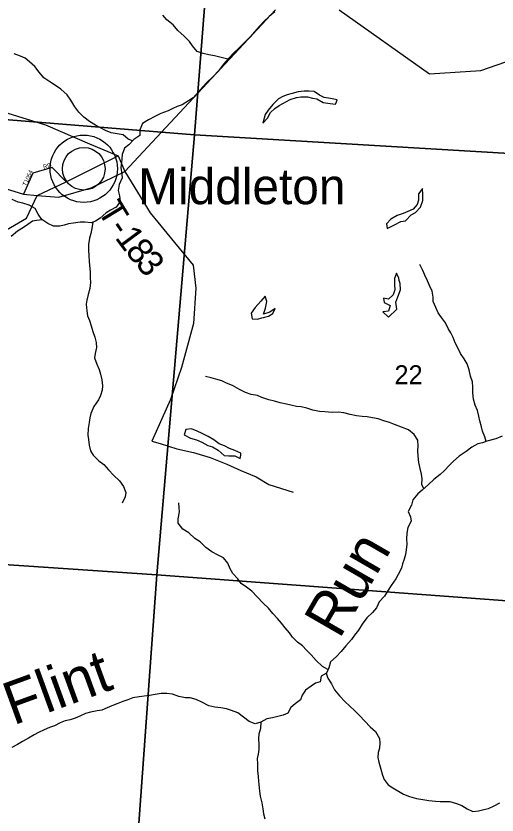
# Model space of a CAD drawing. Extents: x 1715311 to 2083412, y 146837 to 553079.
# Drawn here: x 1969763 to 1975374, y 386212 to 395540 of the extents above; entities that cross this region are included whole.
import ezdxf

# ---------------------------------------------------------------- set-up
doc = ezdxf.new("R2010")
doc.units = 0
for name, color, linetype in [('GM_X_Minor_Lake', 7, 'Continuous'), ('GM_X_Minor_River', 7, 'Continuous'), ('GM_X_Minor_River_Text', 7, 'Continuous'), ('GM_X_Section', 7, 'Continuous'), ('GM_X_Section_Text', 7, 'Continuous'), ('GM_X_State_Route', 7, 'Continuous'), ('GM_X_Township_Road', 7, 'Continuous'), ('GM_X_Township_Road_Text', 7, 'Continuous'), ('GM_X_Township_ROW', 7, 'Continuous'), ('GM_X_Township_Subdivision', 7, 'Continuous'), ('GM_X_Township_Subdivision_Text', 7, 'Continuous'), ('GM_X_Unincorporated', 7, 'Continuous'), ('GM_X_Unincorporated_Location', 7, 'Continuous'), ('GM_X_Unincorporated_Text', 7, 'Continuous')]:
    doc.layers.add(name, color=color, linetype=linetype)

msp = doc.modelspace()

# ---------------------------------------------------------------- linework, layer by layer
at = {"layer": 'GM_X_Minor_Lake'}
for points in [[(1973501.1, 394538.2), (1973508.2, 394560.9), (1973430.3, 394575.1), (1973356.4, 394587.3), (1973304.5, 394613.5), (1973240.6, 394657.7), (1973178.7, 394661.9), (1973126.7, 394660), (1973056.7, 394652.2), (1972984.7, 394634.4), (1972924.7, 394620.6), (1972874.7, 394600.7), (1972824.6, 394572.8), (1972760.4, 394505), (1972704.3, 394441.1), (1972670.1, 394389.1), (1972641.8, 394287.2)], [(1972641.8, 394287.2), (1972698, 394347), (1972732.2, 394411), (1972784.3, 394460.9), (1972834.4, 394494.8), (1972960.5, 394564.4), (1973034.6, 394588.2), (1973086.5, 394596.1), (1973164.5, 394595.9), (1973222.4, 394581.7), (1973274.3, 394571.5), (1973348.2, 394529.3), (1973428.1, 394517.1), (1973492, 394508.9), (1973501.1, 394538.2)], [(1974474.6, 393482.7), (1974460.1, 393463.3), (1974459.9, 393391.3), (1974443.7, 393337.3), (1974395.6, 393283.4), (1974335.6, 393257.5), (1974281.5, 393235.7), (1974211.5, 393211.9), (1974137.4, 393168.1), (1974085.2, 393112.2), (1974093.1, 393060.1)], [(1974093.1, 393060.1), (1974177.2, 393101.9), (1974253.2, 393141.7), (1974307.2, 393147.6), (1974373.4, 393217.4), (1974423.5, 393245.3), (1974481.6, 393309.2), (1974507.9, 393385.1), (1974508.1, 393457.2), (1974506.3, 393525.2), (1974474.6, 393482.7)], [(1974234.6, 392452.8), (1974229.1, 392477.3), (1974201.3, 392535.5), (1974179.2, 392473.5), (1974176.9, 392399.5), (1974180.7, 392343.4), (1974164.6, 392285.4), (1974110.4, 392235.5), (1974050.5, 392245.7), (1974058.3, 392195.7), (1974128.2, 392161.5), (1974110, 392093.5), (1974044, 392087.6), (1974109.8, 392025.4)], [(1974109.8, 392025.4), (1974204, 392117.2), (1974194.3, 392197.3), (1974218.5, 392261.2), (1974246.7, 392341.2), (1974242.9, 392415.3), (1974234.6, 392452.8)], [(1972671.4, 392269.7), (1972619.2, 392209.8), (1972553.1, 392138), (1972506.9, 392070.1), (1972516.6, 392004), (1972578.6, 392001.8), (1972629.5, 392014.8)], [(1972629.5, 392014.8), (1972648.6, 392019.6), (1972710.6, 392035.5), (1972760.7, 392067.3), (1972786.9, 392125.3), (1972722.8, 392083.5), (1972648.7, 392057.6), (1972675, 392127.6), (1972689.2, 392205.6), (1972671.4, 392269.7)], [(1971743, 390713.5), (1971726.8, 390649.5), (1971800.6, 390609.3), (1971870.5, 390591.1), (1971930.4, 390562.9), (1972000.2, 390524.7), (1972054.2, 390508.5), (1972120, 390470.3), (1972191.8, 390408.1), (1972247.7, 390405.9), (1972317.7, 390405.7), (1972379.6, 390375.5), (1972384.6, 390412.6)], [(1972384.6, 390412.6), (1972387.7, 390435.5), (1972315.9, 390465.7), (1972254, 390491.9), (1972194.1, 390520.1), (1972134.2, 390546.3), (1972070.4, 390590.5), (1972006.6, 390630.7), (1971934.7, 390664.9), (1971876.9, 390691.1), (1971811, 390721.3), (1971743, 390713.5)]]:
    msp.add_lwpolyline(points, dxfattribs=at)
at = {"layer": 'GM_X_Minor_River'}
for points in [[(1972781.9, 395589.7), (1972715.7, 395533.9), (1972655.6, 395476), (1972603.4, 395422.1), (1972545.3, 395354.2), (1972497.1, 395298.3), (1972362.8, 395164.6), (1972302.6, 395108.8), (1972240.5, 395042.9), (1972184.3, 394977), (1972126.1, 394901.1), (1972059.9, 394829.2), (1971989.7, 394763.4), (1971943.6, 394711.5), (1971893.4, 394653.6), (1971829.2, 394583.7), (1971777.2, 394547.9), (1971703.1, 394504), (1971643, 394482.2), (1971593, 394458.3), (1971536.9, 394430.5), (1971452.9, 394400.7), (1971382.8, 394366.9), (1971308.7, 394329), (1971240.6, 394283.2), (1971206.4, 394211.3), (1971208.2, 394143.2), (1971138.1, 394097.4), (1971078, 394035.5), (1971027.9, 393995.6), (1971001.6, 393923.6), (1970999.5, 393873.6), (1970993.3, 393823.6), (1970985.2, 393771.6), (1970995, 393719.5), (1971000.8, 393649.5), (1970966.6, 393573.5), (1970956.3, 393503.5), (1970972.1, 393439.4), (1970979.9, 393375.3), (1970931.7, 393307.4), (1970865.7, 393273.6), (1970815.6, 393241.7), (1970743.4, 393179.9), (1970691.4, 393144), (1970641.3, 393126.1), (1970567.4, 393134.4), (1970511.4, 393134.5), (1970435.4, 393122.7), (1970375.4, 393112.9), (1970323.4, 393097), (1970273.4, 393087.2), (1970201.5, 393087.4), (1970135.6, 393117.6), (1970063.8, 393163.8), (1970020, 393226), (1969988.2, 393292.1), (1969918.4, 393332.4), (1969844.5, 393354.6), (1969786.6, 393366.8), (1969718.7, 393397)], [(1972234.9, 395036.4), (1972142.6, 395059.2), (1972078.6, 395073.4), (1972012.7, 395085.6), (1971946.8, 395101.8), (1971876.9, 395126), (1971823.2, 395190.2), (1971787.4, 395240.3), (1971723.6, 395302.6), (1971651.8, 395368.8), (1971596.1, 395437.1), (1971524.3, 395493.3), (1971474.5, 395547.5)], [(1971121.6, 394080.4), (1971070.2, 394101.6), (1971012.4, 394151.8), (1970944.4, 394162), (1970874.5, 394176.2), (1970808.6, 394202.4), (1970750.8, 394234.6), (1970690.9, 394266.8), (1970621.1, 394309), (1970553.3, 394359.3), (1970497.5, 394417.5), (1970449.7, 394479.7), (1970402, 394555.9), (1970360.2, 394618), (1970284.5, 394684.3), (1970212.7, 394736.5), (1970156.8, 394770.7), (1970089, 394817), (1970035.3, 394883.2), (1969983.5, 394951.4), (1969921.7, 395005.6), (1969869.9, 395045.8), (1969816, 395072), (1969742.1, 395096.2)], [(1970072, 393158.6), (1970003.8, 393154), (1969953.8, 393144.1), (1969901.7, 393104.3), (1969851.6, 393070.4), (1969781.5, 393026.6), (1969707.4, 392964.8)], [(1970657.6, 393132), (1970649.1, 393060.1), (1970636.9, 393002.1), (1970620.8, 392944.1), (1970608.5, 392872.1), (1970610.3, 392806), (1970614.1, 392738), (1970617.9, 392675.9), (1970621.8, 392625.9), (1970627.5, 392553.8), (1970629.3, 392483.8), (1970631.1, 392427.7), (1970624.9, 392359.7), (1970606.7, 392289.7), (1970588.5, 392223.7), (1970580.3, 392173.7), (1970588.1, 392097.6), (1970597.9, 392039.6), (1970621.7, 391985.5), (1970641.5, 391921.4), (1970661.3, 391855.3), (1970683.1, 391791.2), (1970696.9, 391729.1), (1970700.7, 391669), (1970686.5, 391599), (1970680.3, 391547), (1970708, 391474.9), (1970733.8, 391412.8), (1970749.6, 391358.7), (1970763.4, 391292.7), (1970771.2, 391222.6), (1970767, 391172.6), (1970748.9, 391110.6), (1970724.7, 391058.6), (1970670.5, 390980.8), (1970636.3, 390900.8), (1970626.1, 390846.8), (1970617.9, 390792.8), (1970603.7, 390724.8), (1970599.5, 390644.8), (1970607.3, 390594.8), (1970617.1, 390528.7), (1970632.9, 390464.6), (1970664.7, 390412.5), (1970730.4, 390348.3), (1970786.3, 390302.1), (1970844, 390239.9), (1970899.8, 390177.7), (1970969.5, 390113.5), (1971015.3, 390045.3), (1971043.1, 389975.2), (1971036.9, 389925.2), (1971002.7, 389851.3)], [(1975248.3, 390572.2), (1975230.6, 390627.4), (1975206.9, 390691.5), (1975193, 390741.6), (1975173.3, 390813.7), (1975161.5, 390867.8), (1975145.7, 390935.8), (1975119.9, 390997.9), (1975100.1, 391068), (1975092.4, 391142.1), (1975090.6, 391206.1), (1975086.8, 391268.2), (1975067, 391336.3), (1975049.3, 391410.4), (1975025.5, 391478.5), (1974989.7, 391536.6), (1974949.9, 391600.8), (1974912.2, 391672.9), (1974886.4, 391725), (1974862.6, 391785.1), (1974834.8, 391841.2), (1974804.9, 391893.3), (1974773.2, 391957.5), (1974725.4, 392019.6), (1974689.6, 392075.8), (1974659.8, 392135.9), (1974630, 392206), (1974628.2, 392256.1), (1974618.4, 392326.1), (1974586.7, 392394.3), (1974562.8, 392448.4), (1974531.1, 392514.5), (1974509.3, 392568.6), (1974475.5, 392638.7)], [(1974520.5, 390021.5), (1974499.3, 390071.3), (1974499.5, 390137.3), (1974491.7, 390189.3), (1974477.9, 390257.4), (1974464.1, 390327.5), (1974454.4, 390399.6), (1974450.6, 390467.6), (1974454.8, 390519.6), (1974449, 390589.7), (1974409.2, 390655.8), (1974341.4, 390708), (1974259.6, 390738.3), (1974179.7, 390770.5), (1974121.9, 390794.7), (1974054, 390814.9), (1973988.1, 390835.1), (1973920.1, 390849.3), (1973858.2, 390859.5), (1973800.3, 390863.7), (1973734.3, 390871.9), (1973660.4, 390888.1), (1973588.5, 390906.3), (1973520.6, 390914.5), (1973452.6, 390910.7), (1973366.7, 390918.9), (1973304.7, 390923.1), (1973226.8, 390939.3), (1973156.9, 390961.6), (1973089, 390977.8), (1973035.1, 390981.9), (1972969.2, 390998.1), (1972917.2, 391008.3), (1972845.3, 391022.5), (1972777.4, 391042.7), (1972713.5, 391058.9), (1972631.7, 391085.1), (1972579.8, 391107.3), (1972505.8, 391121.5), (1972442, 391145.7), (1972372.1, 391179.9), (1972290.3, 391226.2), (1972220.4, 391252.4), (1972162.6, 391278.6), (1972092.7, 391298.8), (1972040.7, 391315), (1971974.8, 391331.2)], [(1975434.6, 390634.9), (1975360.5, 390603.1), (1975256.5, 390575.3), (1975204.4, 390555.5), (1975150.4, 390545.6), (1975080.4, 390505.8), (1975014.2, 390456), (1974934.1, 390400.2), (1974866, 390344.3), (1974815.8, 390292.5), (1974763.7, 390234.6), (1974711.6, 390186.7), (1974637.4, 390128.9), (1974573.3, 390071.1), (1974503.1, 390005.2), (1974449, 389961.4), (1974390.8, 389889.5), (1974376.6, 389827.5), (1974338.4, 389753.6), (1974366.2, 389691.5), (1974374, 389641.5), (1974335.8, 389567.5), (1974321.6, 389503.5), (1974317.4, 389435.5), (1974321.2, 389375.5), (1974315, 389307.5), (1974306.8, 389251.5), (1974292.6, 389197.5), (1974272.5, 389143.5), (1974260.3, 389093.6), (1974220.1, 389019.6), (1974194, 388967.7), (1974137.8, 388889.8), (1974105.6, 388837.9), (1974063.4, 388768), (1974001.2, 388700.2), (1973969, 388630.2), (1973920.9, 388576.3), (1973856.7, 388512.5), (1973802.5, 388440.6), (1973758.3, 388370.8), (1973712.2, 388312.9), (1973678, 388260.9), (1973609.8, 388187.1), (1973557.6, 388121.2), (1973499.5, 388059.4), (1973431.3, 388001.6), (1973411.1, 387931.6), (1973386.9, 387869.7), (1973324.9, 387833.8), (1973310.6, 387765.8), (1973256.6, 387752), (1973206.5, 387716.1), (1973140.4, 387668.3), (1973100.3, 387612.4), (1973080.1, 387558.5), (1973018, 387510.6), (1972967.9, 387466.8), (1972933.7, 387400.8), (1972881.7, 387379), (1972831.6, 387365.1), (1972755.6, 387345.3), (1972689.6, 387333.5), (1972617.5, 387295.7), (1972551.5, 387275.9), (1972483.6, 387302.1), (1972415.9, 387354.3), (1972350.1, 387406.5), (1972276.2, 387432.8), (1972218.3, 387450.9), (1972152.4, 387463.1), (1972082.4, 387469.3), (1972014.5, 387485.5), (1971932.7, 387529.8), (1971866.8, 387560), (1971794.9, 387580.2), (1971741, 387580.3), (1971663.1, 387596.6), (1971587.2, 387622.8), (1971521.3, 387631)], [(1973402.5, 387909.6), (1973337.2, 387943.8), (1973263.5, 388014.1), (1973205.7, 388082.2), (1973153.9, 388136.4), (1973106.1, 388186.6), (1973048.3, 388230.8), (1972988.5, 388287), (1972954.7, 388337.1), (1972902.9, 388397.2), (1972859.1, 388451.4), (1972813.3, 388507.5), (1972759.5, 388565.7), (1972707.8, 388627.9), (1972648, 388686.1), (1972576.3, 388760.3), (1972514.5, 388826.5), (1972452.7, 388872.7), (1972390.9, 388912.9), (1972351.1, 388971), (1972291.3, 389031.2), (1972261.5, 389085.3), (1972233.7, 389151.4), (1972183.9, 389213.6), (1972120.1, 389245.8), (1972048.3, 389286), (1971976.5, 389334.2), (1971910.7, 389400.5), (1971848.9, 389440.6), (1971781.1, 389504.9), (1971709.3, 389549.1), (1971655.6, 389619.3), (1971655.7, 389671.3), (1971670, 389749.3), (1971668.1, 389799.3), (1971662.3, 389857.4)], [(1973380.8, 387866.1), (1973402.7, 387809.6), (1973442.5, 387741.5), (1973480.2, 387673.3), (1973536, 387605.1), (1973601.7, 387532.9), (1973653.5, 387484.8), (1973721.3, 387424.6), (1973769.1, 387374.4), (1973830.9, 387306.2), (1973894.6, 387242), (1973958.4, 387187.8), (1974004.1, 387105.6), (1974007.9, 387051.6), (1974001.8, 386993.6), (1973989.6, 386943.6), (1973985.4, 386883.6), (1973995.2, 386827.6), (1974018.9, 386745.5), (1974036.7, 386675.4), (1974056.5, 386625.3), (1974106.3, 386563.2), (1974158.2, 386529), (1974283.9, 386456.6), (1974351.7, 386426.4), (1974433.6, 386404.2), (1974509.5, 386392), (1974577.4, 386381.7), (1974655.4, 386373.5), (1974711.3, 386371.3), (1974771.3, 386371.2), (1974823.3, 386369), (1974903.1, 386346.8), (1974963, 386324.6), (1975024.9, 386282.4), (1975090.7, 386252.2), (1975158.7, 386260), (1975220.7, 386275.8), (1975274.7, 386289.7), (1975342.8, 386317.5), (1975408.9, 386353.3)], [(1971521.3, 387631), (1971455.3, 387631.2), (1971387.3, 387617.4), (1971321.3, 387607.6), (1971259.3, 387597.8), (1971199.3, 387589.9), (1971125.3, 387580.1), (1971067.3, 387558.3), (1971009.3, 387538.5), (1970949.2, 387512.6), (1970879.2, 387484.8), (1970827.1, 387465), (1970763.1, 387437.1), (1970711.1, 387427.3), (1970633.1, 387411.5), (1970575.1, 387395.7), (1970507, 387367.9), (1970453, 387344), (1970397, 387324.2), (1970336.9, 387310.3), (1970276.9, 387286.5), (1970210.8, 387254.7), (1970154.8, 387232.9), (1970092.8, 387207), (1970024.7, 387175.2), (1969974.6, 387147.4), (1969908.6, 387109.5), (1969838.5, 387071.7), (1969782.4, 387035.9), (1969716.3, 387002.1)], [(1972619.5, 387296.7), (1972615.3, 387223.7), (1972595.1, 387157.7), (1972590.9, 387103.8), (1972594.7, 387029.7), (1972596.5, 386977.7), (1972588.4, 386923.7), (1972578.2, 386871.7), (1972580, 386807.7), (1972579.7, 386727.7), (1972587.5, 386661.6), (1972591.4, 386607.6), (1972603, 386491.5), (1972610.8, 386431.5), (1972632.5, 386355.4), (1972642.3, 386285.3), (1972652.1, 386227.3), (1972667.9, 386169.2)]]:
    msp.add_lwpolyline(points, dxfattribs=at)
at = {"layer": 'GM_X_Section'}
for points in [[(1972253.9, 399357.6), (1971845.6, 394150.5), (1966160.1, 394612.5), (1966613.7, 399910.9)], [(1972253.9, 399357.6), (1977725, 399081.6), (1977292.6, 393828.5), (1971845.6, 394150.5)], [(1966160.1, 394612.5), (1971845.6, 394150.5), (1971405.1, 389017.4), (1965714.6, 389402)], [(1977292.6, 393828.5), (1976854.2, 388609.3), (1971405.1, 389017.4), (1971845.6, 394150.5)], [(1965714.6, 389402), (1971405.1, 389017.4), (1971009.8, 383534.4), (1965242.9, 384013.5)], [(1976854.2, 388609.3), (1976414.9, 383117.3), (1971009.8, 383534.4), (1971405.1, 389017.4)]]:
    msp.add_lwpolyline(points, close=True, dxfattribs=at)
at = {"layer": 'GM_X_State_Route'}
for points in [[(1973534.1, 395610.8), (1974586, 394864.4), (1975186, 394904.4), (1975858, 395138.5), (1976805.9, 395790.2)], [(1969530.1, 393555.9), (1969852.1, 393457.8), (1970010.1, 393445.6), (1970264.1, 393425.9), (1970640.1, 393531.9), (1970782.4, 393601.6), (1971032.1, 393723.9), (1972792.1, 395610.8)]]:
    msp.add_lwpolyline(points, dxfattribs=at)
at = {"layer": 'GM_X_Township_Road'}
for points in [[(1970620.6, 394048.7), (1970621.2, 394048.5), (1970953.4, 393906.4), (1971032.1, 393723.9)], [(1970010.1, 393445.6), (1970346.6, 393602.1), (1970953.4, 393906.4)], [(1971032.1, 393723.9), (1971327.6, 393242.8), (1971610.9, 392896.3)], [(1968088.8, 392824), (1968211.9, 392813.7), (1968420.1, 392799.2), (1968871.3, 392773.7), (1969293.2, 392838.5), (1969885.1, 393180.2), (1970010.1, 393445.6)]]:
    msp.add_lwpolyline(points, dxfattribs=at)
at = {"layer": 'GM_X_Township_ROW'}
for points in [[(1967253.4, 398044.4), (1967338.1, 395096.3), (1967353.1, 394947.7), (1967452.2, 394858.4), (1969124.7, 394574.2), (1970108.7, 394267.6), (1970620.6, 394048.7)], [(1971610.9, 392896.3), (1971829.3, 392629.1), (1971860.8, 392361.4), (1971835.1, 391950), (1971693.7, 391435.8), (1971565.1, 391063), (1971346.5, 390574.5)], [(1971346.5, 390574.5), (1971446.7, 390547.7), (1971640.5, 390488.1), (1971834.2, 390443.4), (1972028, 390383.8), (1972221.7, 390309.3), (1972385.7, 390234.8), (1972564.5, 390160.3), (1972713.6, 390070.9), (1972996.7, 389981.5)]]:
    msp.add_lwpolyline(points, dxfattribs=at)
at = {"layer": 'GM_X_Township_Subdivision'}
msp.add_lwpolyline([(1970346.6, 393602.1), (1970184, 393769), (1969959.3, 393704.5), (1969852.1, 393457.8)], dxfattribs=at)
at = {"layer": 'GM_X_Unincorporated'}
for radius in [392.8, 249]:
    msp.add_circle((1970553.1, 393756.7), radius, dxfattribs=at)
at = {"layer": 'GM_X_Unincorporated_Location'}
msp.add_line((1970553.1, 393756.7), (1970553.1, 393756.7), dxfattribs=at)

# ---------------------------------------------------------------- texts
at = {"layer": 'GM_X_Minor_River_Text'}
for s, height, rotation, p in [('Run', 499.87, 59.99016, (1973536, 388256.5)), ('Flint', 499.97, 19.99119, (1969731.1, 387256.2))]:
    msp.add_text(s, height=height, rotation=rotation, dxfattribs=at).set_placement(p)
at = {"layer": 'GM_X_Section_Text'}
msp.add_text('22', height=221, rotation=0.00001, dxfattribs=at).set_placement((1974178.3, 391241.3))
at = {"layer": 'GM_X_Township_Road_Text'}
for s, rotation, p in [('T', 301.36212, (1970706.7, 393268.6)), ('-', 304.38003, (1970832.8, 393062.6)), ('1', 306.65885, (1970909.9, 392950.3)), ('8', 308.84878, (1971027.9, 392792.2)), ('3', 309.4547, (1971146, 392645.6))]:
    msp.add_text(s, height=300, rotation=rotation, dxfattribs=at).set_placement(p)
at = {"layer": 'GM_X_Township_Subdivision_Text'}
for s, rotation, p in [('RD', 14.73507, (1970086.2, 393751.9)), ('T1054', 65.55753, (1969882.1, 393548.8))]:
    msp.add_text(s, height=50, rotation=rotation, dxfattribs=at).set_placement(p)
at = {"layer": 'GM_X_Unincorporated_Text'}
msp.add_text('Middleton', height=417, rotation=0.00001, dxfattribs=at).set_placement((1971188.6, 393342.4))

doc.saveas('drawing.dxf')
